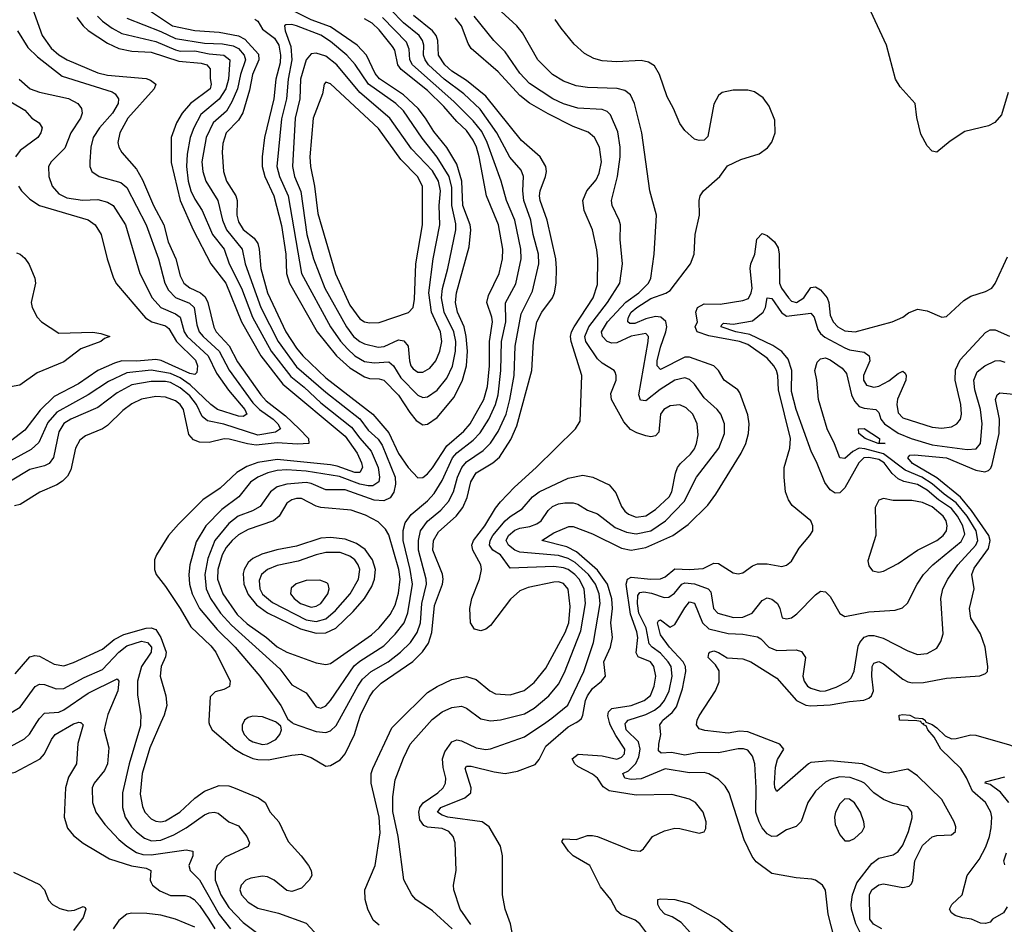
# Model space of a CAD drawing. Header units: inches. Extents: x 884549 to 1028252, y 526810 to 653624.
# Tile 914 of 1056: x 1002068 to 1006128, y 619168 to 622896. Entities that reach past the tile are written whole.
import ezdxf

# ---------------------------------------------------------------- set-up
doc = ezdxf.new("R2010")
doc.units = ezdxf.units.IN
doc.header["$MEASUREMENT"] = 0
doc.layers.add('B0601', color=7, linetype='Continuous')
doc.layers.add('B0602', color=7, linetype='Continuous')

msp = doc.modelspace()

# ---------------------------------------------------------------- linework, layer by layer
at = {"layer": 'B0601', "color": 5}
for points, elevation in [([(1001592.3, 620000), (1001607.8, 619970), (1001619.9, 619930), (1001629.6, 619869.6), (1001640.4, 619840.4), (1001663.3, 619803.3), (1001721.7, 619730), (1001750, 619714.5), (1001790, 619714.6), (1001910, 619763.3), (1002050, 619795), (1002152.5, 619850), (1002169.9, 619870.1), (1002199, 619930), (1002214.5, 619950), (1002290, 619993.7), (1002307.3, 620000)], 2320), ([(1001666.2, 620000), (1001729.4, 619889.4), (1001770, 619851.3), (1001810, 619830.7), (1001830, 619827.9), (1001870, 619834.2), (1002030, 619900.4), (1002087.4, 619932.6), (1002108.8, 619951.2), (1002139.5, 620000)], 2340), ([(1002316.9, 620000), (1002319.6, 619999.6), (1002330.1, 619990.1), (1002307.4, 619912.6), (1002302.7, 619830), (1002270, 619774), (1002256.8, 619730), (1002251.6, 619610), (1002264.8, 619564.8), (1002290, 619534.8), (1002330, 619503.2), (1002438.4, 619438.4), (1002529.3, 619409.3), (1002590, 619399.1), (1002608.5, 619390), (1002606.4, 619350), (1002610, 619340.8), (1002615.4, 619330), (1002645.6, 619305.6), (1002690, 619287), (1002750, 619286.3), (1002770, 619281.7), (1002787.4, 619270), (1002810, 619245.5), (1002848.5, 619190), (1002872.4, 619150)], 2320), ([(1002423.9, 620000), (1002416.3, 619970), (1002435.2, 619895.2), (1002430.7, 619830), (1002417.9, 619802.1), (1002374.7, 619750), (1002367.4, 619730), (1002368.8, 619670), (1002382.2, 619630), (1002419.8, 619579.8), (1002477, 619517), (1002509.5, 619489.5), (1002550, 619464.7), (1002576.4, 619456.4), (1002610, 619454.1), (1002754.4, 619474.4), (1002782, 619470), (1002781.4, 619450), (1002765.4, 619410), (1002771, 619390), (1002810, 619351.4), (1002890, 619208.5), (1002937.1, 619150)], 2340), ([(1002566.8, 620000), (1002566.6, 619986.6), (1002520.1, 619830), (1002492.4, 619710), (1002492.5, 619650), (1002503.6, 619610), (1002529.2, 619570), (1002549.3, 619549.3), (1002583.3, 619523.3), (1002611.5, 619511.5), (1002650, 619515), (1002703.7, 619536.3), (1002754.6, 619565.4), (1002830, 619619.5), (1002850, 619627.5), (1002870, 619630.1), (1002886, 619626), (1002930, 619590.2), (1002970, 619574), (1003005, 619530), (1003015.4, 619504.6), (1003010.7, 619489.3), (1002915.7, 619444.3), (1002882.9, 619410), (1002874.2, 619385.8), (1002874.3, 619350), (1002896.9, 619290), (1002930, 619237.5), (1002990, 619175.4), (1003050, 619129.7)], 2360), ([(1002650.3, 620000), (1002604.3, 619895.7), (1002572.6, 619790), (1002564.5, 619704.5), (1002574, 619654), (1002584.7, 619630), (1002610, 619603.1), (1002630, 619593.4), (1002650, 619591.1), (1002670, 619595.2), (1002728.6, 619630), (1002790, 619687.8), (1002830, 619717.2), (1002890, 619740.3), (1002930, 619738.9), (1002950, 619732.5), (1003052.9, 619690), (1003080.6, 619670), (1003100.6, 619630), (1003136.8, 619590), (1003174.8, 619510), (1003229.3, 619450), (1003258.8, 619410), (1003270.2, 619390), (1003272.6, 619370), (1003261.3, 619350), (1003230, 619317.6), (1003190, 619302.9), (1003170, 619307.6), (1003118, 619350), (1003090, 619364.1), (1003070, 619367.2), (1003021.6, 619358.4), (1003000.3, 619350), (1002980.7, 619330), (1002976.5, 619310), (1002983, 619290), (1003010, 619259.4), (1003050, 619234.4), (1003134.7, 619214.7), (1003250, 619172.4), (1003330, 619085.5)], 2380), ([(1002848.7, 620000), (1002850.2, 619990), (1002862.3, 619970), (1002955.4, 619890), (1002990, 619868.8), (1003030, 619852), (1003050, 619847.2), (1003093.6, 619846.4), (1003190, 619865.4), (1003230, 619868.8), (1003270, 619855.8), (1003330, 619820.2), (1003350, 619822.4), (1003390, 619846), (1003410.4, 619870), (1003449.2, 619950), (1003464.1, 620000)], 2420), ([(1002990.5, 620000), (1002985.4, 619990), (1002984.8, 619970), (1002993.2, 619950), (1003012.5, 619930), (1003030, 619920.1), (1003070, 619909.1), (1003090, 619911.5), (1003124.1, 619930), (1003141.4, 619950), (1003147.7, 619970), (1003144.9, 619984.9), (1003126.5, 620000)], 2440), ([(1003191.6, 620000), (1003196.3, 619996.3), (1003290, 619962.2), (1003330, 619958.5), (1003350, 619965.3), (1003373.1, 619986.9), (1003380.2, 620000)], 2440), ([(1003550, 619164.2), (1003525.7, 619185.7), (1003503.1, 619230), (1003492.5, 619270), (1003491.6, 619310), (1003534.2, 619410), (1003554.5, 619545.5), (1003549.9, 619610), (1003517.3, 619750), (1003518, 619790), (1003524.9, 619810), (1003602.1, 619977.9), (1003624.5, 620000)], 2380), ([(1003851.2, 619150), (1003770, 619223.8), (1003700.9, 619270), (1003684.7, 619290), (1003651.4, 619351.4), (1003628.3, 619530), (1003606.9, 619633.1), (1003606.7, 619693.3), (1003616.9, 619763.1), (1003650, 619853.4), (1003678.7, 619910), (1003758.4, 620000)], 2360), ([(1003927.8, 619167.7), (1003884.9, 619230), (1003858, 619310), (1003856.5, 619330), (1003867.9, 619390), (1003863.3, 619503.3), (1003854.8, 619530), (1003838.2, 619550), (1003810, 619563), (1003750, 619568.2), (1003735, 619575), (1003718.2, 619598.2), (1003713.8, 619630), (1003718.6, 619650), (1003731.6, 619668.4), (1003792, 619710), (1003813.6, 619730), (1003823.8, 619750), (1003825.3, 619770), (1003814, 619814), (1003811.6, 619850), (1003820.9, 619879.1), (1003850, 619920.2), (1003870, 619928.8), (1003890, 619924.4), (1003950, 619895.7), (1003990, 619889), (1004010, 619891.4), (1004150, 619940.1), (1004237.9, 620000)], 2340), ([(1004111.1, 619070), (1004091.6, 619170), (1004069.8, 619230), (1004059.3, 619290), (1004058.2, 619450), (1004050.8, 619490), (1004003.9, 619570), (1003975, 619590), (1003833.1, 619610), (1003810, 619617.6), (1003791, 619630), (1003805, 619650), (1003904.2, 619690), (1003927.9, 619710), (1003930.3, 619730), (1003904.3, 619810), (1003910, 619819.3), (1003930, 619819.7), (1004024, 619796), (1004070.4, 619789.6), (1004120.3, 619799.7), (1004192.9, 619827.1), (1004210, 619847.9), (1004237.3, 619902.7), (1004330, 619982.2), (1004362.7, 620000)], 2320), ([(1004671.1, 619110), (1004625.4, 619170), (1004605.4, 619185.4), (1004548.6, 619208.6), (1004530, 619224), (1004506, 619270), (1004463, 619323), (1004419, 619410), (1004350.6, 619450), (1004330.6, 619470), (1004303.1, 619510), (1004310, 619520.4), (1004362.6, 619517.4), (1004410, 619533.6), (1004430, 619534.2), (1004450, 619530.2), (1004590, 619473.4), (1004626, 619470), (1004640.9, 619479.1), (1004677.2, 619530), (1004726.2, 619553.8), (1004770, 619564.2), (1004790, 619563.1), (1004870, 619544.2), (1004891, 619549), (1004897.7, 619562.3), (1004898.5, 619590), (1004886.9, 619630), (1004854.7, 619670), (1004830, 619683.5), (1004756.4, 619703.6), (1004610, 619700.2), (1004498.4, 619718.4), (1004474.2, 619734.2), (1004450, 619769.9), (1004430, 619787.5), (1004370, 619817.8), (1004357.2, 619830), (1004346.4, 619850), (1004371.1, 619868.9), (1004470, 619863), (1004530, 619848.2), (1004550, 619856.3), (1004561.9, 619870), (1004563.9, 619890), (1004526.3, 619946.3), (1004503.4, 619990), (1004500.5, 620000)], 2280), ([(1005426.3, 619113.7), (1005402, 619210), (1005390, 619309), (1005378, 619330), (1005350, 619349.7), (1005333.7, 619353.7), (1005270, 619359.8), (1005170, 619378), (1005105.3, 619425.3), (1005088, 619448), (1005055.6, 619515.6), (1004993.8, 619710), (1004977.6, 619737.6), (1004950, 619764.4), (1004910, 619788.6), (1004890, 619794), (1004830, 619792.7), (1004730, 619809.5), (1004630, 619767.8), (1004590, 619764.3), (1004563.1, 619770), (1004555.3, 619790), (1004579, 619801), (1004609.1, 619830.9), (1004621.2, 619858.8), (1004626.9, 619890), (1004620.3, 619920.3), (1004568.9, 619970), (1004564.4, 619995.6), (1004568.2, 620000)], 2260), ([(1005533.9, 619133.9), (1005515.6, 619170), (1005497.7, 619230), (1005496.3, 619250), (1005502.3, 619290), (1005520.3, 619339.7), (1005581.1, 619418.9), (1005610, 619441.2), (1005670, 619453.9), (1005690, 619468.8), (1005710, 619494), (1005733.2, 619550), (1005747.4, 619607.4), (1005747.1, 619630), (1005730, 619652.4), (1005670, 619665.3), (1005630, 619682.5), (1005590.6, 619710), (1005551.3, 619750), (1005537.3, 619757.3), (1005492.6, 619772.6), (1005450, 619776.1), (1005413.9, 619766.1), (1005390, 619753.5), (1005350, 619716.8), (1005317.9, 619670), (1005290, 619591.5), (1005270, 619570.9), (1005230, 619556.8), (1005190, 619531.7), (1005170, 619529.9), (1005150, 619541.6), (1005130, 619565.3), (1005116.9, 619590), (1005103.3, 619630), (1005105.4, 619730), (1005099.7, 619830), (1005090, 619861.5), (1005070, 619885.7), (1005051.9, 619891.9), (1005030.9, 619890.9), (1004950, 619875.2), (1004870, 619876), (1004810, 619865.7), (1004755.5, 619875.5), (1004713.5, 619873.5), (1004702.4, 619882.4), (1004703, 619910), (1004711.4, 619950), (1004707.5, 619990), (1004714, 620000)], 2240), ([(1005623, 619150), (1005588.9, 619169), (1005573.8, 619190), (1005572, 619290), (1005582.2, 619310), (1005610, 619330.5), (1005630, 619335.5), (1005710, 619320.3), (1005735.2, 619324.8), (1005745.7, 619334.3), (1005751.4, 619348.6), (1005758.7, 619430), (1005790, 619493.4), (1005830, 619528.4), (1005850, 619534.7), (1005910, 619537.5), (1005926.2, 619550), (1005927.5, 619570), (1005921.4, 619590), (1005870, 619682), (1005770, 619780.2), (1005730, 619806.8), (1005649.6, 619790.4), (1005630, 619793.5), (1005543.1, 619830), (1005410, 619841.7), (1005330, 619835.2), (1005320.2, 619830), (1005190, 619715.8), (1005182.3, 619730), (1005180.2, 619750), (1005184.9, 619815.1), (1005192.7, 619847.3), (1005219.1, 619890), (1005202.6, 619910), (1005070, 619961), (1005036.4, 619963.6), (1004990, 619955.9), (1004893.4, 619966.6), (1004870, 619974.2), (1004858.6, 619990), (1004859.8, 620000)], 2220), ([(1006140.1, 619239.9), (1006124.6, 619215.4), (1006079.7, 619190), (1006070, 619176.9), (1006050, 619171.8), (1006030, 619172.7), (1005992.3, 619190), (1005955, 619195), (1005924.9, 619204.9), (1005910, 619216.1), (1005901.7, 619230), (1005911.9, 619250), (1005954, 619290), (1005975.4, 619370), (1006024.8, 619435.2), (1006052, 619488), (1006067.2, 619530), (1006074.3, 619565.7), (1006076.4, 619610), (1006071.9, 619630), (1006050.7, 619670.7), (1005997.4, 619717.4), (1005972.2, 619772.2), (1005948.5, 619810), (1005865.8, 619890), (1005838.9, 619938.9), (1005812.8, 619970), (1005805.9, 619985.9), (1005794.7, 619990), (1005795.6, 619995.6), (1005790, 619994.7), (1005785.7, 620000)], 2180), ([(1005808.5, 620000), (1005830, 619991.3), (1005850, 619977.1), (1005884.6, 619944.6), (1005910, 619933), (1005930, 619933.7), (1005990, 619949.6), (1006010, 619947.2), (1006150, 619907.3), (1006230, 619875.6), (1006290, 619864.9), (1006310, 619863.3), (1006330, 619868.7), (1006350, 619886.9), (1006365.6, 619930), (1006370.1, 620000)], 2180), ([(1006146.6, 619670), (1006112.5, 619712.5), (1006070, 619744.1), (1006048.9, 619750), (1006050, 619754.8), (1006130, 619775.5)], 2160), ([(1006130, 619413.2), (1006126.6, 619430), (1006137.4, 619462.6)], 2160), ([(1002042.6, 619382.6), (1002150, 619332.9), (1002170.3, 619310), (1002187, 619267), (1002203.8, 619250), (1002233.5, 619233.5), (1002270, 619223.5), (1002293.8, 619226.2), (1002330, 619242), (1002337.8, 619237.8), (1002341.3, 619230), (1002330, 619195.8), (1002290, 619142.5)], 2280), ([(1004872, 619090), (1004795.3, 619175.3), (1004758.9, 619198.9), (1004728.2, 619210), (1004709.1, 619230), (1004699.7, 619250), (1004699.3, 619270), (1004710, 619273.8), (1004768.9, 619271.1), (1004830, 619254.5), (1004950, 619186.6), (1005030, 619118)], 2260), ([(1002790, 619155.9), (1002710, 619188.9), (1002650, 619206.1), (1002592.9, 619212.9), (1002530, 619214.1), (1002509.7, 619210.3), (1002476.6, 619183.4), (1002454.2, 619150)], 2320)]:
    msp.add_lwpolyline(points, dxfattribs=dict(at, elevation=elevation))
at = {"layer": 'B0601', "color": 5, "elevation": 2260}
msp.add_lwpolyline([(1005470, 619685.3), (1005450, 619665.1), (1005432.2, 619630), (1005427.5, 619610), (1005430, 619578.8), (1005450, 619537.1), (1005470, 619512.4), (1005490, 619511.8), (1005510, 619522), (1005542.2, 619550), (1005550.8, 619570), (1005548.9, 619590), (1005534.7, 619630), (1005510, 619668.7), (1005490, 619684.4)], close=True, dxfattribs=at)
at = {"layer": 'B0602', "color": 5}
for points, elevation in [([(1002121.1, 622941.1), (1002161.5, 622830), (1002198.5, 622778.5), (1002230, 622751.1), (1002264.3, 622730), (1002390, 622676.8), (1002430, 622667.5), (1002590, 622652.7), (1002607, 622647), (1002630.1, 622630), (1002623.2, 622610), (1002514, 622490), (1002480.9, 622430), (1002472.6, 622390), (1002476.6, 622370), (1002488.7, 622348.7), (1002550, 622279), (1002575.2, 622235.2), (1002620.2, 622130), (1002663, 622050), (1002680.7, 621980.7), (1002711.7, 621910), (1002730, 621840.2), (1002745.2, 621810), (1002770.3, 621790.3), (1002813.9, 621770), (1002833, 621753), (1002843.9, 621730), (1002868, 621628), (1002878.6, 621610), (1002931.7, 621551.7), (1002966.3, 621486.3), (1003062.5, 621350), (1003085, 621325), (1003163.5, 621263.5), (1003220.9, 621210), (1003258.5, 621170), (1003260.3, 621150), (1003213.8, 621146.2), (1003130, 621152), (1003042.7, 621142.7), (1003007.4, 621147.4), (1002932.3, 621167.7), (1002911.3, 621168.7), (1002850, 621154), (1002810, 621154.9), (1002785, 621165), (1002766, 621186), (1002743.9, 621290), (1002730.4, 621310), (1002710, 621325.3), (1002670, 621340.6), (1002630, 621343.4), (1002570, 621331.9), (1002530, 621312.7), (1002494.1, 621285.9), (1002430, 621223.2), (1002409.1, 621210), (1002339.2, 621180.8), (1002316.8, 621163.2), (1002298.9, 621130), (1002279, 621041), (1002265, 621015), (1002245.3, 620994.7), (1002220.8, 620979.2), (1002150.6, 620949.4), (1002070, 620897.3), (1002046.9, 620893.1)], 2380), ([(1002561.6, 622961.6), (1002697.9, 622870), (1002790, 622850.6), (1002890, 622844), (1002970, 622828.5), (1002996, 622816), (1003053, 622753), (1003054.6, 622730), (1003028.3, 622670), (1003015.1, 622604.9), (1002987.7, 622512.3), (1002970, 622481.4), (1002919.6, 622430), (1002906, 622386), (1002903.4, 622350), (1002908.1, 622270), (1002920.3, 622230), (1002959.9, 622170), (1002965.4, 622150), (1002964.1, 622090), (1002970, 622063.2), (1002990, 622031.6), (1003035.3, 621995.3), (1003050, 621974), (1003056, 621950), (1003062.5, 621870), (1003090.4, 621770.4), (1003165.6, 621610), (1003210, 621541.8), (1003236.1, 621510), (1003330, 621420.5), (1003524.1, 621270), (1003590, 621192.8), (1003630, 621108), (1003670, 621050.7), (1003710, 621008.5), (1003730, 621009.4), (1003750, 621024.8), (1003770, 621048.9), (1003830, 621139.7), (1003899.6, 621200.4), (1003924.9, 621230), (1003981.3, 621330), (1003996.5, 621383.5), (1004005.4, 621470), (1004005.4, 621570), (1004017.4, 621650), (1004015.1, 621670), (1003994.9, 621730), (1004001.5, 621758.5), (1004045.4, 621850), (1004058.4, 621910), (1004059.7, 621950), (1004041.9, 622050), (1003993.4, 622170), (1003963.1, 622330), (1003952.2, 622370), (1003938.6, 622398.6), (1003910, 622438.7), (1003870, 622475.5), (1003817.5, 622537.5), (1003750, 622604.1), (1003640.9, 622690), (1003626.7, 622710), (1003614.5, 622770), (1003605.8, 622785.7), (1003550, 622853.7), (1003520.9, 622880.9), (1003490, 622899.1)], 2480), ([(1003038.2, 622898.2), (1003049.4, 622889.4), (1003070, 622855.9), (1003119, 622819), (1003136.1, 622790), (1003143.7, 622750), (1003141.8, 622718.2), (1003124.6, 622650), (1003115.5, 622570), (1003078.1, 622410), (1003068.2, 622330), (1003067.9, 622290), (1003078.7, 622250), (1003116.3, 622170), (1003147.4, 622047.4), (1003165, 621930), (1003168.2, 621850), (1003180.5, 621810), (1003295.2, 621610), (1003374.2, 621510), (1003430, 621461.1), (1003490, 621424), (1003510, 621416.7), (1003550, 621416.2), (1003570, 621410.9), (1003630, 621349.1), (1003676.6, 621276.6), (1003703.5, 621243.5), (1003730, 621226.9), (1003750, 621228.7), (1003790, 621257.1), (1003859.2, 621340.8), (1003894.2, 621410), (1003910.2, 621469.8), (1003914.2, 621530), (1003909.7, 621590), (1003900.7, 621630), (1003873.8, 621690), (1003865.1, 621730), (1003869.9, 621770), (1003921, 621959), (1003929, 622030), (1003925.5, 622050), (1003895.1, 622130), (1003890.8, 622230), (1003870, 622300.7), (1003828.8, 622368.8), (1003775.1, 622435.1), (1003741.5, 622490), (1003710.5, 622530), (1003650, 622586.4), (1003551.4, 622651.4), (1003533.6, 622673.6), (1003498.7, 622750), (1003460.1, 622790), (1003350, 622866.7), (1003270, 622894.7), (1003193, 622933)], 2520), ([(1003380.2, 620000), (1003461.9, 620150), (1003482.2, 620177.8), (1003516.7, 620210), (1003587.7, 620250), (1003638.4, 620290), (1003679.2, 620330), (1003707.6, 620370), (1003720.6, 620410), (1003726.9, 620490), (1003744.9, 620570), (1003743.7, 620590), (1003712.8, 620710), (1003712.1, 620750), (1003720.8, 620790), (1003750, 620829.6), (1003805, 620875), (1003836.6, 620910), (1003857.5, 620950), (1003872.7, 621010), (1003891.3, 621050), (1003910, 621073.1), (1003978.9, 621121.1), (1004009.5, 621150.5), (1004041.5, 621198.5), (1004074.1, 621270), (1004089.7, 621330), (1004106.6, 621430), (1004110.6, 621550), (1004136.2, 621683.8), (1004182.6, 621777.4), (1004208.8, 621890), (1004207.2, 621930), (1004185, 622010), (1004175.6, 622070), (1004146.6, 622150), (1004142.9, 622190), (1004145.3, 622250), (1004135.3, 622275.3), (1004089.7, 622329.7), (1004034.9, 622430), (1003966.5, 622526.5), (1003899.4, 622590), (1003817.9, 622650), (1003754.4, 622710), (1003739.9, 622730), (1003733.8, 622750), (1003734.5, 622790), (1003729.6, 622810), (1003714.8, 622830), (1003650, 622882.4), (1003597, 622937)], 2440), ([(1004237.9, 620000), (1004262.9, 620017.1), (1004328.2, 620071.8), (1004394.4, 620210), (1004434, 620330), (1004461.7, 620490), (1004457, 620530), (1004441.7, 620570), (1004413.4, 620610), (1004358.8, 620658.8), (1004330, 620675.2), (1004290, 620687.3), (1004130, 620701.9), (1004110, 620710.2), (1004084, 620730), (1004073.6, 620750), (1004083.1, 620770), (1004110, 620791.7), (1004130, 620800.9), (1004172.2, 620807.8), (1004201, 620819), (1004218, 620830), (1004246.9, 620873.1), (1004264.7, 620890), (1004290, 620901), (1004315.4, 620904.6), (1004350, 620904.9), (1004370, 620899.1), (1004410, 620874.8), (1004450, 620859.6), (1004523.5, 620803.5), (1004570, 620783.4), (1004610, 620777), (1004670, 620790.1), (1004730.9, 620830), (1004808, 620910), (1004859, 621010), (1004950.4, 621130), (1004974.1, 621190), (1004974.8, 621230), (1004959, 621270), (1004943.4, 621290), (1004890, 621337.2), (1004850, 621393.8), (1004830, 621413), (1004810, 621419.5), (1004770, 621410.3), (1004708.8, 621371.2), (1004650, 621325.2), (1004627.3, 621327.3), (1004620.5, 621350), (1004660.1, 621570), (1004661, 621590), (1004650, 621603.2), (1004590, 621590.9), (1004530, 621564.6), (1004510, 621562.1), (1004490, 621569.4), (1004470.7, 621590.7), (1004467.4, 621610), (1004492.4, 621650), (1004568, 621732), (1004620.4, 621770), (1004661.1, 621810), (1004670.5, 621830), (1004683.9, 621930), (1004693.3, 622090), (1004665.8, 622190), (1004632.9, 622430), (1004602.7, 622550), (1004586.3, 622586.3), (1004563.3, 622603.3), (1004531.5, 622611.5), (1004410, 622615.8), (1004362.9, 622622.9), (1004310, 622641.9), (1004264.4, 622670), (1004205.2, 622730), (1004141.5, 622841.5), (1004118.4, 622870), (1004053.8, 622930)], 2340), ([(1006143.8, 622596.2), (1006116.7, 622503.3), (1006088.7, 622471.3), (1006062.4, 622457.6), (1005965.1, 622434.9), (1005905.1, 622394.9), (1005850, 622349.2), (1005830, 622354), (1005810, 622375.3), (1005784, 622424), (1005767.5, 622492.5), (1005760.9, 622550), (1005698.6, 622618.6), (1005679.7, 622650), (1005641.5, 622790), (1005576.9, 622930)], 2280), ([(1002304.4, 622904.4), (1002329.6, 622870), (1002350.5, 622850.5), (1002430, 622799), (1002477.4, 622777.4), (1002530, 622765.9), (1002610, 622761.3), (1002724.9, 622724.9), (1002816.7, 622716.7), (1002839.8, 622710), (1002853.4, 622693.4), (1002853.1, 622653.1), (1002858.1, 622630), (1002853.3, 622610), (1002772.8, 622550), (1002738, 622510), (1002715.2, 622470), (1002692.3, 622410), (1002693.2, 622306.8), (1002729.8, 622150), (1002783.8, 622030), (1002856.5, 621890), (1002917.7, 621810), (1002982.6, 621650), (1003062.8, 621510), (1003153.5, 621393.5), (1003410, 621179.2), (1003459, 621110), (1003477.2, 621070), (1003481.3, 621050), (1003470.9, 621030), (1003450.6, 621029.4), (1003376.5, 621056.5), (1003350, 621061.9), (1003130, 621083.1), (1003049.5, 621070.5), (1003005.4, 621054.6), (1002962.9, 621030), (1002894.4, 620965.6), (1002822.9, 620917.1), (1002722.6, 620817.4), (1002682, 620770), (1002632, 620690), (1002624.4, 620670), (1002623.8, 620630), (1002630.4, 620610), (1002670, 620559.6), (1002730, 620470.1), (1002774.2, 620394.3), (1002855.9, 620315.9), (1002877.1, 620290), (1002935.4, 620170), (1002932.6, 620147.4), (1002910, 620136.2), (1002873.5, 620126.5), (1002853.8, 620106.1), (1002847.6, 620007.6), (1002848.7, 620000)], 2420), ([(1002389.1, 622910), (1002409.1, 622890), (1002450, 622860.1), (1002490, 622839.1), (1002630, 622806.3), (1002710.8, 622770.8), (1002730, 622766.4), (1002790, 622767.2), (1002850, 622755.1), (1002910, 622750), (1002935.1, 622730), (1002929.3, 622650), (1002917.8, 622610), (1002890, 622567.7), (1002815.6, 622504.4), (1002786.1, 622450), (1002771.4, 622410), (1002758.9, 622341.1), (1002755.6, 622290), (1002763, 622230), (1002774.1, 622190), (1002790, 622156.4), (1002820.3, 622110), (1002862.6, 622010), (1002910.9, 621950), (1002932.1, 621890), (1002983, 621790), (1003027.6, 621670), (1003105.6, 621530), (1003185.8, 621425.8), (1003241.8, 621381.8), (1003310, 621317), (1003436.7, 621216.7), (1003470, 621171.2), (1003517.7, 621117.7), (1003546.3, 621050), (1003552.3, 621010), (1003548.4, 620991.6), (1003524.9, 620975.1), (1003505.4, 620974.6), (1003470, 620982.3), (1003387.1, 621012.9), (1003250, 621035.8), (1003170, 621040.8), (1003130, 621038.3), (1003091.8, 621028.2), (1003050.1, 621010), (1003020.4, 620990), (1002971.8, 620930), (1002902, 620878), (1002836.2, 620810), (1002796.3, 620743.7), (1002769.2, 620650), (1002765.1, 620610), (1002768, 620570), (1002779.7, 620530), (1002809.8, 620469.8), (1002882.9, 620382.9), (1002957.2, 620310), (1003058.7, 620190), (1003144.3, 620070), (1003173.9, 620013.9), (1003191.6, 620000)], 2440), ([(1002510, 622902.3), (1002650, 622846.9), (1002710, 622818.1), (1002830, 622799.4), (1002904.3, 622795.7), (1002948, 622788), (1002970, 622777), (1002993.7, 622750), (1002999.3, 622730), (1002978.7, 622670), (1002966.1, 622610), (1002943.4, 622556.6), (1002920.7, 622519.3), (1002866.1, 622470), (1002837.3, 622410), (1002818.5, 622310), (1002823.1, 622270), (1002835.9, 622230), (1002885.8, 622150), (1002904.5, 622070), (1002921.1, 622030), (1002985.6, 621950), (1002997.8, 621890), (1003063, 621710), (1003133.6, 621570), (1003210, 621465.5), (1003330, 621360.2), (1003470.4, 621250.4), (1003504.4, 621204.4), (1003546.8, 621166.8), (1003562.2, 621142.2), (1003615.7, 621010), (1003617.8, 620982.2), (1003610.7, 620949.3), (1003595.1, 620924.9), (1003570, 620913), (1003530, 620916.5), (1003410, 620958.2), (1003330, 620958.4), (1003270, 620984.4), (1003250, 620988.1), (1003170, 620981.9), (1003130, 620970.7), (1003102.1, 620950), (1003059.4, 620890), (1003027.7, 620872.3), (1002968.7, 620850), (1002930, 620820.1), (1002873.4, 620750), (1002844.4, 620675.6), (1002831.1, 620610), (1002837.7, 620550), (1002854.7, 620510), (1002896.6, 620450), (1002940.9, 620400.9), (1003140.8, 620220.8), (1003190, 620154.3), (1003250, 620121.8), (1003290, 620064.2), (1003310, 620058.4), (1003330, 620068.1), (1003350, 620090.8), (1003447, 620233), (1003470, 620252.8), (1003570, 620316.2), (1003616.8, 620363.1), (1003653.3, 620410), (1003669, 620451), (1003687.6, 620570), (1003678, 620630), (1003648.8, 620750), (1003649.3, 620790.7), (1003657.5, 620822.5), (1003682.6, 620857.4), (1003750, 620913.5), (1003776.9, 620943.1), (1003810, 620997.4), (1003852.8, 621090), (1003870, 621111.1), (1003937.4, 621162.6), (1003967, 621193), (1004001.9, 621250), (1004030.2, 621309.8), (1004041.7, 621350), (1004052.3, 621450), (1004054.7, 621570), (1004072.2, 621650), (1004071, 621729), (1004113.4, 621806.6), (1004136.1, 621910), (1004134.5, 621950), (1004109.2, 622070), (1004075, 622150), (1004053.1, 622230), (1003995.7, 622390), (1003974.3, 622434.3), (1003938.6, 622478.6), (1003858.6, 622558.6), (1003687.9, 622710), (1003676.6, 622730), (1003673.6, 622773.6), (1003662.4, 622802.4), (1003564.7, 622904.7)], 2460), ([(1003464.1, 620000), (1003473, 620030), (1003510, 620105.3), (1003527.2, 620130), (1003558.8, 620161.2), (1003689.5, 620250.5), (1003729.5, 620290.5), (1003754, 620326), (1003767.5, 620370), (1003778, 620482), (1003811.3, 620570), (1003814.4, 620590), (1003811.4, 620611.4), (1003772.3, 620710), (1003774.2, 620750), (1003794.5, 620785.6), (1003868.1, 620850), (1003894.7, 620885.3), (1003912.8, 620927.2), (1003929, 620991), (1003950, 621028.5), (1004019.2, 621070), (1004047.1, 621092.9), (1004093.8, 621166.2), (1004117.9, 621222.1), (1004179.2, 621450), (1004187.2, 621570), (1004200.7, 621650), (1004220.4, 621690), (1004264.9, 621750), (1004272.9, 621770), (1004279.5, 621810), (1004282.1, 621870), (1004278.2, 621910), (1004243.3, 622070), (1004214.6, 622150), (1004212, 622170), (1004213.9, 622190), (1004236.1, 622250), (1004240.4, 622270), (1004238.2, 622290), (1004214.7, 622330), (1004137.2, 622397.2), (1003990, 622580.1), (1003910, 622644.4), (1003850, 622684), (1003821.5, 622710), (1003794.5, 622750), (1003791.8, 622810), (1003785.9, 622830), (1003769.9, 622850), (1003692.2, 622912.2)], 2420), ([(1003624.5, 620000), (1003750, 620123.4), (1003790, 620148.5), (1003850, 620177.2), (1003910, 620189.5), (1003950, 620177.3), (1004006.4, 620130), (1004030, 620118.4), (1004090, 620114.1), (1004147.8, 620132.2), (1004190, 620165.1), (1004237, 620223.1), (1004317.5, 620370), (1004332, 620410), (1004337.6, 620477.6), (1004329.6, 620549.6), (1004310, 620572.8), (1004290, 620578.8), (1004270, 620578.2), (1004164.7, 620555.3), (1004130, 620541.8), (1004092.3, 620507.7), (1004010, 620399.8), (1003990, 620383.8), (1003970, 620377.3), (1003943.9, 620383.9), (1003926.8, 620410), (1003923.7, 620470), (1003932.9, 620510), (1003964.1, 620590), (1003972.2, 620630), (1003969.1, 620650), (1003937, 620710), (1003932.7, 620730), (1003939.3, 620750), (1003985.9, 620810), (1004030, 620883.5), (1004050, 620908.4), (1004107.7, 620970), (1004197.7, 621050), (1004359.7, 621210), (1004378.7, 621241.3), (1004385.7, 621430), (1004341.8, 621570), (1004339.5, 621590), (1004342.8, 621610), (1004353.8, 621630), (1004433.3, 621750), (1004450, 621804.9), (1004452.2, 621910), (1004447.9, 621947.9), (1004429.9, 622030), (1004395, 622110), (1004390.5, 622150), (1004407.2, 622190), (1004444.6, 622235.4), (1004457.2, 622262.8), (1004466.4, 622310), (1004458.9, 622370), (1004437.6, 622410), (1004412.4, 622432.4), (1004350, 622455.6), (1004247, 622507), (1004170, 622551), (1004130, 622583.4), (1004041, 622681), (1003930, 622776.8), (1003917.6, 622797.6), (1003889.9, 622870), (1003863.1, 622903.1)], 2380), ([(1003758.4, 620000), (1003768.5, 620011.5), (1003810, 620043.2), (1003850, 620061.4), (1003890, 620067.2), (1003910, 620059), (1003970, 620015.5), (1004010, 620006.7), (1004050, 620011.1), (1004150, 620035.5), (1004190, 620058.4), (1004250, 620110.1), (1004290, 620157), (1004314.9, 620205.1), (1004382.1, 620377.9), (1004401, 620490), (1004395.4, 620550), (1004374.9, 620590), (1004357, 620610), (1004330, 620629.6), (1004310, 620636.8), (1004270, 620642.4), (1004090, 620635), (1004050.4, 620690), (1004018.5, 620710), (1004005.3, 620730), (1004007.8, 620750), (1004019.1, 620770), (1004070, 620830.5), (1004090, 620848.9), (1004140.4, 620879.6), (1004183, 620930), (1004210.2, 620949.8), (1004330, 621006.6), (1004390, 621019.5), (1004430.7, 621010.7), (1004498.5, 620978.5), (1004526.6, 620946.6), (1004550, 620889.2), (1004563.5, 620870), (1004578.5, 620858.5), (1004610, 620846.4), (1004650, 620850.6), (1004690, 620877.5), (1004746.7, 620930), (1004757.4, 620950), (1004772.5, 621027.5), (1004780.9, 621050), (1004793, 621067), (1004834.6, 621105.4), (1004850, 621127.7), (1004859.4, 621150), (1004865.6, 621185.6), (1004861.7, 621230), (1004844.2, 621270), (1004816.8, 621296.8), (1004790, 621308.9), (1004750, 621304), (1004724.4, 621290), (1004710.1, 621270), (1004703.7, 621196.3), (1004690, 621180.7), (1004670, 621177.4), (1004650, 621180.8), (1004613, 621193), (1004587.3, 621207.3), (1004558.7, 621238.7), (1004508.2, 621330), (1004505.3, 621354.7), (1004527.5, 621410), (1004528.2, 621430), (1004523.2, 621443.2), (1004519.3, 621450), (1004470, 621480.4), (1004450, 621498), (1004402.8, 621570), (1004398.9, 621590), (1004414.5, 621630), (1004492.1, 621730), (1004542.1, 621810), (1004553.8, 621890), (1004543.9, 621990), (1004545.4, 622050), (1004540.2, 622070), (1004510.6, 622130), (1004508.7, 622150), (1004533.5, 622250), (1004543.9, 622330), (1004544, 622370), (1004533.8, 622433.8), (1004503.5, 622503.5), (1004490, 622517), (1004470, 622526), (1004370, 622531.2), (1004310, 622549.5), (1004266.5, 622570), (1004170, 622632.4), (1004130, 622674.6), (1004070, 622762.7), (1004022.5, 622810), (1003942, 622910)], 2360), ([(1004362.7, 620000), (1004373.9, 620006.1), (1004384, 620016), (1004390.2, 620029.8), (1004400.5, 620090), (1004409.8, 620110.2), (1004430, 620139.6), (1004466.8, 620170), (1004482.9, 620190), (1004477, 620250), (1004504.7, 620310), (1004512.6, 620350), (1004505.2, 620410), (1004511.9, 620470), (1004510.2, 620509.8), (1004492.3, 620570), (1004450, 620627.4), (1004363.5, 620703.5), (1004323.9, 620723.9), (1004220.5, 620750), (1004270, 620781.5), (1004332.5, 620807.5), (1004350, 620806.9), (1004430, 620776.5), (1004550, 620718.2), (1004590, 620710.4), (1004650, 620720.9), (1004761, 620770), (1004824.9, 620815.1), (1004905.4, 620894.6), (1004939.1, 620940.9), (1005043.1, 621110), (1005062.2, 621150), (1005073.7, 621190), (1005075.5, 621230), (1005070, 621267.3), (1005037.7, 621357.7), (1005029.8, 621370), (1004973.5, 621410), (1004949.8, 621450), (1004930, 621469.8), (1004830, 621505), (1004810, 621504.8), (1004710, 621454.7), (1004696, 621470), (1004696.4, 621490), (1004710, 621545.8), (1004732.6, 621610), (1004735.9, 621630), (1004731.8, 621651.8), (1004712.2, 621670), (1004690, 621673.1), (1004650, 621663.1), (1004604, 621644), (1004583.8, 621643.8), (1004575.8, 621650), (1004575.8, 621655.9), (1004578, 621670), (1004588.9, 621690), (1004612.1, 621710), (1004670, 621746.3), (1004731.8, 621768.2), (1004750, 621780.3), (1004834.4, 621890), (1004849, 621930), (1004852.8, 622010), (1004870.8, 622090), (1004869.8, 622150), (1004874.5, 622170), (1004887.1, 622190), (1004954.7, 622250), (1004987.1, 622292.9), (1005041.1, 622318.9), (1005117.1, 622342.9), (1005152.2, 622367.8), (1005169.3, 622390.7), (1005183, 622430), (1005181.7, 622481.6), (1005158.8, 622538.8), (1005133.4, 622573.4), (1005097.8, 622597.8), (1005070, 622605.3), (1005010, 622605.3), (1004964.8, 622595.2), (1004950, 622583.5), (1004930, 622547), (1004905.1, 622414.9), (1004890, 622399.6), (1004870, 622398.3), (1004850, 622403.5), (1004810, 622438.7), (1004790, 622468.4), (1004764.1, 622530), (1004737.3, 622577.3), (1004706.7, 622670), (1004685.3, 622705.3), (1004660.6, 622720.6), (1004630, 622727.2), (1004530, 622722.5), (1004470, 622726), (1004435.3, 622735.3), (1004396.4, 622756.4), (1004354.1, 622794.1), (1004300.4, 622860.3), (1004276.3, 622896.3)], 2320), ([(1002059.6, 622850), (1002101.1, 622781), (1002141.9, 622741.9), (1002243.4, 622663.4), (1002450, 622597.9), (1002462.2, 622590), (1002475.2, 622570), (1002474.2, 622550), (1002451.3, 622510), (1002397.8, 622450), (1002370.7, 622410), (1002361, 622370), (1002357, 622310), (1002357.7, 622290), (1002365, 622270), (1002395.8, 622250), (1002484.6, 622224.6), (1002510, 622204.3), (1002589.2, 622050), (1002640.1, 621910), (1002667.1, 621810), (1002681.3, 621781.3), (1002710.5, 621750.5), (1002768.2, 621728.2), (1002787.5, 621710), (1002797.9, 621637.9), (1002808.8, 621610), (1002824, 621590), (1002890.1, 621530), (1002931.8, 621451.8), (1003030, 621317.5), (1003057.4, 621290), (1003113.4, 621250), (1003132, 621230), (1003143, 621210), (1003123.6, 621196.4), (1003050, 621184), (1002910, 621229.2), (1002842.7, 621242.7), (1002821, 621261), (1002797.8, 621310), (1002770, 621345.9), (1002730, 621379), (1002690, 621400.5), (1002670, 621405), (1002610, 621405.4), (1002530, 621390.8), (1002470, 621358.6), (1002390, 621298.3), (1002279, 621250), (1002250, 621232.2), (1002230, 621197.7), (1002207.9, 621092.1), (1002190, 621067), (1002170, 621056.7), (1002110, 621041.9), (1002030, 620994.2)], 2360), ([(1002066.2, 622650), (1002112, 622610), (1002150, 622596.3), (1002270, 622571.2), (1002307.8, 622550), (1002323.5, 622530), (1002325.7, 622510), (1002319.2, 622490), (1002279.6, 622430), (1002253.9, 622366.1), (1002197.8, 622310), (1002187.5, 622290), (1002188.9, 622250), (1002201.7, 622210), (1002230, 622178), (1002262, 622162), (1002327.4, 622152.6), (1002390, 622154.5), (1002430, 622144.3), (1002454, 622130), (1002503.8, 622050), (1002563.3, 621850), (1002614.1, 621750), (1002650, 621709.3), (1002710, 621683.3), (1002729.2, 621669.2), (1002747, 621610), (1002758.5, 621590), (1002845.6, 621510), (1002879.4, 621439.4), (1002929.3, 621369.3), (1002996, 621290), (1003004.2, 621270), (1002990, 621260.6), (1002970, 621261.6), (1002883.7, 621290), (1002855.8, 621310), (1002771.4, 621391.4), (1002730, 621420.2), (1002690, 621438), (1002610, 621451.9), (1002510, 621440.5), (1002435, 621405), (1002350.7, 621349.3), (1002221, 621279), (1002184.5, 621235.5), (1002147, 621153), (1002115.3, 621124.7), (1002030, 621078.1)], 2340), ([(1001971.9, 622591.9), (1002090, 622523.2), (1002118.8, 622490), (1002149.1, 622470), (1002160.6, 622450), (1002155.3, 622430), (1002143, 622410), (1002070, 622356.2), (1002051.2, 622330)], 2320), ([(1002063.9, 622210), (1002075.5, 622190), (1002110, 622156.6), (1002149.2, 622130), (1002350.7, 622070.7), (1002379.8, 622050), (1002404.1, 622010), (1002428.8, 621910), (1002454.8, 621830), (1002467.7, 621807.7), (1002587, 621667), (1002613, 621650), (1002670, 621633.7), (1002682.7, 621622.7), (1002714.8, 621570), (1002793, 621493), (1002801.1, 621470), (1002798.8, 621441.2), (1002790, 621433), (1002770, 621437.9), (1002651.3, 621491.3), (1002630, 621495.5), (1002551, 621489), (1002490, 621490), (1002459.3, 621480.7), (1002390, 621449.6), (1002310, 621395.8), (1002210, 621342.8), (1002153, 621287), (1002090, 621204.5), (1002030, 621159.2)], 2320), ([(1004500.5, 620000), (1004492.8, 620027.2), (1004496.3, 620043.7), (1004510, 620057.1), (1004590, 620069.5), (1004643, 620090), (1004668.6, 620111.4), (1004684.9, 620150), (1004690.7, 620190), (1004683.1, 620230), (1004669.1, 620250), (1004618, 620270), (1004610, 620286.6), (1004616.6, 620350), (1004612.8, 620372.8), (1004586.4, 620446.4), (1004569.4, 620570), (1004574.5, 620590), (1004590, 620599), (1004670, 620590.7), (1004710, 620592), (1004730, 620599.9), (1004770, 620632.9), (1004830, 620630.1), (1004885.7, 620634.3), (1004930, 620656.8), (1004950, 620655.5), (1005010, 620617), (1005030, 620612.6), (1005050, 620616.5), (1005090, 620645.8), (1005110, 620652.9), (1005150, 620653.7), (1005210, 620643.2), (1005230, 620647.4), (1005250, 620664.4), (1005281.6, 620718.4), (1005326.3, 620770), (1005338.3, 620790), (1005338.3, 620810), (1005329.6, 620830), (1005253.7, 620893.7), (1005237.5, 620917.4), (1005226.3, 620950), (1005219.9, 621010), (1005220.7, 621050), (1005243.5, 621130), (1005246.7, 621170), (1005196.8, 621370), (1005193.5, 621430), (1005188.2, 621450), (1005177.5, 621470), (1005150, 621501.3), (1005070, 621557.9), (1005036.1, 621570), (1004910, 621593.4), (1004861.6, 621610), (1004853.2, 621630), (1004862.4, 621650), (1004856.1, 621690), (1004863.2, 621710), (1004890, 621724.4), (1004956.6, 621723.4), (1005050, 621738.2), (1005072.8, 621747.2), (1005084.4, 621770), (1005088.4, 621790), (1005080.3, 621870), (1005082.9, 621890), (1005099.2, 621930), (1005108.1, 621991.9), (1005130, 622015.1), (1005150, 622006.4), (1005180.3, 621980.3), (1005195.7, 621955.7), (1005199.8, 621930), (1005201.3, 621810), (1005208.6, 621790), (1005237.5, 621750), (1005250, 621735.5), (1005271.1, 621730), (1005301.9, 621750), (1005330, 621791.8), (1005350, 621795.2), (1005370, 621783), (1005397.3, 621750), (1005404.9, 621730), (1005410, 621678), (1005422, 621650), (1005441, 621630), (1005470, 621613.7), (1005513.2, 621610), (1005665.2, 621650), (1005709.6, 621670), (1005732.6, 621687.4), (1005770, 621702.6), (1005810, 621696.4), (1005870, 621670.4), (1005890, 621672.7), (1005960.9, 621739.1), (1005990, 621756.5), (1006050, 621775.3), (1006076.2, 621790), (1006090.8, 621809.2), (1006141.1, 621919)], 2280), ([(1002054.6, 621934.6), (1002070, 621929.1), (1002090, 621912.7), (1002106.9, 621886.9), (1002130.2, 621830), (1002132.9, 621810), (1002116, 621730), (1002119.5, 621710), (1002140.3, 621670), (1002158.4, 621650), (1002230, 621604.2), (1002370, 621608.6), (1002403.2, 621603.2), (1002440.5, 621590), (1002417.9, 621582.1), (1002402.2, 621570), (1002320.6, 621539.4), (1002250, 621485.4), (1002140, 621440), (1002068.8, 621390), (1001968.4, 621371.6)], 2280), ([(1004568.2, 620000), (1004576.8, 620010), (1004650, 620032.6), (1004685.8, 620050), (1004710.8, 620069.1), (1004727.3, 620090), (1004745.7, 620130), (1004758.1, 620190), (1004753.7, 620230), (1004742.2, 620250), (1004710, 620286.1), (1004676, 620310), (1004664.3, 620324.3), (1004650.8, 620390), (1004620.4, 620450), (1004615.4, 620490), (1004617.1, 620522.9), (1004624.6, 620535.4), (1004641.9, 620538.1), (1004672.7, 620532.7), (1004725.6, 620514.4), (1004744.3, 620515.7), (1004767.6, 620532.4), (1004798, 620570), (1004810, 620574.8), (1004850, 620571.2), (1004906.5, 620550), (1004918.5, 620538.5), (1004929.4, 620470), (1004947.3, 620450), (1005011.7, 620431.7), (1005050, 620433.2), (1005088.9, 620450), (1005130, 620502.4), (1005150, 620513), (1005170, 620507.7), (1005192.3, 620490), (1005202.3, 620470), (1005211.4, 620431.4), (1005230, 620426.5), (1005250, 620431.6), (1005273.1, 620446.9), (1005350, 620526.4), (1005370, 620541.5), (1005390, 620538.3), (1005410, 620519.1), (1005450, 620448.7), (1005470, 620436.9), (1005570, 620456), (1005677.3, 620462.7), (1005707.5, 620472.5), (1005729.1, 620490.9), (1005768, 620570), (1005794.6, 620610), (1005833.6, 620650), (1005950, 620745.8), (1005964.9, 620775.1), (1005956.6, 620810), (1005934.6, 620850), (1005910, 620881.1), (1005857.2, 620917.2), (1005810, 620957.1), (1005770, 620980.8), (1005713.2, 620993.2), (1005690, 621004), (1005665.8, 621025.8), (1005632.1, 621070), (1005610, 621083), (1005570, 621092.1), (1005549.1, 621090), (1005528.5, 621070), (1005470, 620967.3), (1005450, 620946.2), (1005430, 620944.8), (1005410, 620958.6), (1005388.3, 620988.3), (1005354.2, 621074.2), (1005333.1, 621113.1), (1005269.9, 621290), (1005250, 621363), (1005252.2, 621450), (1005237.2, 621497.2), (1005210, 621527.9), (1005173.6, 621553.6), (1005078.8, 621598.8), (1005021.1, 621610), (1004960.9, 621630), (1004962.5, 621637.5), (1004970, 621644.9), (1005010, 621641), (1005090, 621655.3), (1005133.2, 621690), (1005143, 621710), (1005150, 621750.2), (1005170, 621747.3), (1005209.6, 621689.6), (1005230, 621674), (1005330, 621686.4), (1005343.6, 621670), (1005359.3, 621619.3), (1005370, 621603), (1005388, 621588), (1005470, 621543.3), (1005490, 621535.4), (1005550, 621525.5), (1005570.1, 621510.1), (1005572.9, 621490), (1005547, 621430), (1005547.3, 621410), (1005559.7, 621390), (1005590, 621381.6), (1005610, 621385.8), (1005652.4, 621407.6), (1005690, 621437.6), (1005710, 621446.7), (1005719, 621439), (1005723.1, 621430), (1005721.3, 621410), (1005687.9, 621332.1), (1005684.3, 621310), (1005690, 621275.2), (1005710, 621255.1), (1005830, 621216.9), (1005870, 621212.5), (1005910, 621218.4), (1005932.5, 621230), (1005946.9, 621250), (1005951.9, 621270), (1005949.3, 621310.7), (1005924.8, 621410), (1005927.1, 621452.9), (1005945.7, 621494.3), (1006050, 621607), (1006070, 621617.5), (1006090, 621617), (1006150, 621591.6)], 2260), ([(1004714, 620000), (1004720.4, 620010), (1004758.7, 620041.3), (1004776.1, 620063.9), (1004801.6, 620138.4), (1004814.5, 620210), (1004813.8, 620230), (1004804.3, 620250), (1004748, 620310), (1004710, 620360.7), (1004698.2, 620410), (1004701.5, 620418.5), (1004710, 620423.2), (1004750, 620392.9), (1004770, 620403.6), (1004810, 620471.8), (1004830, 620496.8), (1004850, 620491.5), (1004883.3, 620410), (1004910, 620385.4), (1004990, 620366.3), (1005050, 620363.3), (1005110, 620352.6), (1005124.7, 620344.7), (1005157.4, 620310), (1005190, 620296.1), (1005270, 620299.8), (1005292, 620292), (1005307.6, 620267.6), (1005297.8, 620190), (1005302.8, 620170), (1005316.8, 620150), (1005330, 620140.6), (1005370, 620129), (1005390, 620130.5), (1005434.4, 620145.6), (1005482.5, 620170), (1005496.5, 620183.5), (1005509.1, 620210.9), (1005525.3, 620314.7), (1005531.7, 620330), (1005550, 620351.3), (1005570, 620357.9), (1005590, 620358.1), (1005627.9, 620347.9), (1005730, 620295.2), (1005770, 620280.2), (1005810, 620283.7), (1005850, 620305.8), (1005866.6, 620333.4), (1005875.6, 620364.4), (1005866.3, 620510), (1005874.5, 620550), (1005894.6, 620590), (1005935.9, 620650), (1006010, 620730), (1006018.4, 620750), (1006011.4, 620790), (1005974.3, 620850), (1005930, 620904.5), (1005880.1, 620940.1), (1005830, 620983.7), (1005787.4, 621010), (1005719.7, 621039.7), (1005630, 621106.4), (1005552.3, 621127.7), (1005530, 621129.7), (1005503.4, 621116.6), (1005470, 621087.4), (1005449.9, 621089.9), (1005428.4, 621148.4), (1005398, 621210), (1005361.4, 621330), (1005354.9, 621410), (1005346.7, 621450), (1005355.8, 621484.2), (1005370, 621498.2), (1005390, 621501.7), (1005410, 621494.4), (1005459.4, 621459.4), (1005477.4, 621437.4), (1005498.5, 621350), (1005510, 621323.3), (1005530, 621302.1), (1005550, 621294.5), (1005598.3, 621290), (1005610, 621277.4), (1005618.7, 621250), (1005634.1, 621230), (1005690, 621192.1), (1005743.5, 621170), (1005830, 621143.6), (1005974.9, 621125.1), (1006012.3, 621127.7), (1006030.4, 621150), (1006036.5, 621230), (1006029.6, 621290), (1006006.7, 621370), (1006002.7, 621410), (1006015.7, 621444.3), (1006047, 621470), (1006090, 621490.1), (1006110, 621491.5), (1006130, 621483.8)], 2240), ([(1004859.8, 620000), (1004861, 620010), (1004870, 620027.1), (1004936.5, 620130), (1004952.5, 620167.5), (1004952.2, 620212.2), (1004937.8, 620237.8), (1004907.2, 620267.2), (1004910, 620284.4), (1004914, 620290), (1004930, 620295.2), (1004950, 620288.7), (1004985.8, 620265.8), (1005050, 620261.5), (1005082.6, 620250), (1005190, 620182.5), (1005271.2, 620090), (1005310, 620071.7), (1005330, 620068.8), (1005410, 620072), (1005490, 620086.7), (1005548.9, 620091.1), (1005570, 620099.9), (1005580.4, 620110), (1005588.6, 620130), (1005581.7, 620190), (1005583.5, 620230), (1005590, 620243.8), (1005610, 620251.1), (1005630, 620241.2), (1005710, 620178), (1005730, 620167.2), (1005750, 620163.1), (1005794.8, 620165.2), (1005890, 620182.7), (1006027.5, 620192.5), (1006050, 620201.3), (1006058, 620210), (1006060.4, 620230), (1006049.3, 620310), (1006030, 620365.1), (1005989.9, 620430), (1005984.7, 620470), (1006003.8, 620550), (1005994.3, 620610), (1006004, 620636), (1006063.1, 620716.9), (1006070.2, 620749.8), (1006063.7, 620770), (1005992.8, 620872.8), (1005947.8, 620927.8), (1005850, 621007.3), (1005750, 621066.6), (1005729.5, 621090.5), (1005738.3, 621101.7), (1005757.6, 621102.4), (1005890, 621090.2), (1006010, 621039), (1006047.5, 621032.5), (1006062.2, 621037.8), (1006072.2, 621047.8), (1006077.8, 621062.2), (1006106.4, 621190), (1006107.6, 621250), (1006092, 621330), (1006098.8, 621350), (1006110, 621358.1), (1006210, 621347.8)], 2220), ([(1002050, 620200.9), (1002110, 620270.9), (1002130, 620275.9), (1002150, 620273.2), (1002210, 620240.1), (1002250, 620233), (1002290, 620246.3), (1002410, 620301.5), (1002458, 620342), (1002497.3, 620362.7), (1002590, 620389.1), (1002610, 620389.8), (1002630, 620382.4), (1002650.4, 620350.4), (1002672, 620290), (1002669.3, 620270), (1002651.6, 620230), (1002646.7, 620190), (1002670.6, 620110), (1002674.4, 620070), (1002663.6, 620030), (1002650.3, 620000)], 2380), ([(1001964.3, 620000), (1002070, 620062.3), (1002131.8, 620148.2), (1002150, 620157.1), (1002170, 620156.6), (1002218.5, 620138.5), (1002250, 620139.2), (1002334.3, 620185.7), (1002410, 620218.6), (1002476.5, 620290), (1002510, 620315.6), (1002570, 620334.2), (1002595.8, 620330), (1002611, 620310), (1002610.1, 620290), (1002570.4, 620230), (1002553.8, 620170), (1002553.4, 620113.4), (1002567.2, 620027.2), (1002566.8, 620000)], 2360), ([(1002139.5, 620000), (1002150, 620016.6), (1002170, 620037.9), (1002230, 620042.6), (1002250, 620051.4), (1002350, 620120.6), (1002470, 620179.6), (1002476.3, 620170), (1002473.2, 620130), (1002432.1, 620032.1), (1002423.9, 620000)], 2340), ([(1003126.5, 620000), (1003122.9, 620002.9), (1003070, 620022.6), (1003030, 620026.2), (1003010, 620020.9), (1002995.6, 620010), (1002990.5, 620000)], 2440), ([(1005785.7, 620000), (1005783.2, 620003.2), (1005767.1, 620007.1), (1005696, 620010), (1005694, 620030), (1005710, 620033.1), (1005738.8, 620030), (1005759.2, 620019.2), (1005790, 620015.9), (1005801.5, 620010), (1005802.5, 620002.4), (1005808.5, 620000)], 2180), ([(1002307.3, 620000), (1002310, 620001), (1002316.9, 620000)], 2320)]:
    msp.add_lwpolyline(points, dxfattribs=dict(at, elevation=elevation))
for points, elevation in [([(1003190, 622875.6), (1003165.3, 622874.7), (1003160.7, 622870), (1003163.4, 622850), (1003185.6, 622785.6), (1003190.6, 622730), (1003174.9, 622650), (1003167.8, 622570), (1003147, 622487), (1003128.6, 622290), (1003139.3, 622250), (1003175.3, 622170), (1003229.7, 621850), (1003350, 621630), (1003391, 621571), (1003419.3, 621539.3), (1003450, 621511.1), (1003490, 621487), (1003530, 621481.9), (1003590, 621485.7), (1003609, 621469), (1003640, 621420), (1003710, 621349), (1003730, 621339.3), (1003750, 621341.8), (1003790, 621368.5), (1003830, 621418.4), (1003852.3, 621467.7), (1003865.6, 621530), (1003865.8, 621570), (1003857.8, 621610), (1003818.1, 621690), (1003807, 621750), (1003811.7, 621788.3), (1003833.7, 621870), (1003866.3, 622030), (1003865.8, 622054.2), (1003849.5, 622129.5), (1003850, 622204.2), (1003838.9, 622250), (1003789.2, 622329.2), (1003727.2, 622407.3), (1003650, 622520.1), (1003619, 622550), (1003506.4, 622630), (1003451.3, 622711.3), (1003417.5, 622750), (1003350, 622806), (1003310, 622832.2), (1003209.6, 622870.4)], 2540), ([(1003290, 622757.6), (1003270, 622755.2), (1003250, 622730.8), (1003226.5, 622650), (1003223.3, 622570), (1003203.4, 622490), (1003193.2, 622290), (1003200.9, 622250), (1003227.2, 622187.2), (1003252, 622010), (1003279.7, 621910), (1003327, 621790), (1003415.2, 621630), (1003445, 621590), (1003470, 621569.7), (1003490, 621560.1), (1003546.7, 621546.8), (1003570.4, 621549.6), (1003630, 621576.6), (1003652.6, 621572.6), (1003670.1, 621550), (1003674.8, 621490), (1003680.5, 621470), (1003690, 621456.6), (1003710, 621443.9), (1003730, 621442.7), (1003759.9, 621460.1), (1003784.3, 621490), (1003800.8, 621530), (1003808.3, 621570), (1003802.8, 621610), (1003765.7, 621690), (1003754.6, 621770), (1003772.6, 621910), (1003800.6, 622050), (1003797.9, 622130), (1003802.6, 622190), (1003795.4, 622230), (1003770, 622272.3), (1003684, 622364), (1003594, 622490), (1003470, 622595.1), (1003376.3, 622710), (1003330, 622745.7)], 2560), ([(1003330, 622638.4), (1003323.7, 622630), (1003316.3, 622590), (1003278.9, 622490), (1003265.1, 622330), (1003266.6, 622290), (1003283.1, 622210), (1003296.9, 622096.9), (1003370, 621849.1), (1003430, 621719.8), (1003470, 621662.9), (1003490, 621650.1), (1003510, 621646), (1003550, 621647.9), (1003671.4, 621688.6), (1003690.8, 621709.2), (1003696.2, 621743.8), (1003701.2, 621890), (1003728.9, 622050), (1003728.5, 622210), (1003708.9, 622250), (1003639.5, 622319.5), (1003547.3, 622447.3), (1003350, 622630.8)], 2580), ([(1005630, 621149.1), (1005607.8, 621150), (1005554, 621170), (1005528.4, 621190), (1005527.1, 621210), (1005550, 621211.5), (1005613, 621170), (1005612.3, 621152.3), (1005636.3, 621150)], 2220), ([(1003210, 620923.2), (1003190, 620917.4), (1003170, 620903.9), (1003138.3, 620850), (1003114, 620830), (1003010, 620795.4), (1002970, 620772.4), (1002944.3, 620750), (1002919.7, 620720.3), (1002903.7, 620690), (1002884.8, 620630), (1002884.1, 620590), (1002905.4, 620530), (1002965.2, 620445.2), (1003006.3, 620406.3), (1003085.5, 620350), (1003130, 620312.1), (1003170, 620290.1), (1003290, 620245.1), (1003330, 620238.1), (1003350, 620242.7), (1003518.8, 620361.2), (1003550.9, 620390), (1003595.7, 620444.3), (1003616.6, 620483.4), (1003630, 620533.1), (1003636.4, 620590), (1003631.5, 620630), (1003590, 620772.9), (1003577, 620797), (1003546.5, 620826.5), (1003494, 620854), (1003434.7, 620874.7), (1003310, 620885.6), (1003290, 620891.1), (1003230, 620923)], 2480), ([(1005630, 620922.2), (1005610, 620916.4), (1005594.8, 620885.2), (1005598, 620770), (1005565.8, 620665.8), (1005570, 620644.7), (1005584.2, 620624.2), (1005610, 620619.5), (1005630, 620623.6), (1005690, 620654.9), (1005769.8, 620710), (1005849.8, 620750), (1005875.3, 620770), (1005889.9, 620790), (1005892.5, 620810), (1005887.7, 620830), (1005876.1, 620850), (1005830, 620887.9), (1005790, 620905.8), (1005746.1, 620913.9), (1005670, 620915.1)], 2280), ([(1003350, 620761.7), (1003310, 620759.3), (1003210, 620726.2), (1003128.8, 620711.2), (1003066.8, 620693.2), (1003030, 620676.1), (1003010, 620658.6), (1002993.2, 620630), (1002990, 620614.3), (1002992.6, 620570), (1003010, 620526.5), (1003044.2, 620484.2), (1003090, 620451.3), (1003225.7, 620385.7), (1003290, 620367.7), (1003330, 620368.8), (1003371.9, 620388.1), (1003442.7, 620457.3), (1003490, 620510), (1003519.6, 620560.4), (1003531.6, 620590), (1003534.6, 620630), (1003522.7, 620670), (1003492.4, 620712.3), (1003456.6, 620736.6), (1003410, 620754.9)], 2520), ([(1003390, 620700.6), (1003330, 620700.6), (1003290, 620691.1), (1003215.8, 620664.2), (1003130, 620646.6), (1003089.5, 620630.5), (1003065.7, 620610), (1003055.6, 620584.4), (1003059, 620550), (1003070, 620528.8), (1003110, 620493.6), (1003250, 620423.4), (1003290, 620416.3), (1003330, 620426.5), (1003370, 620461.1), (1003430.3, 620530), (1003465.2, 620590), (1003470.7, 620630), (1003464.1, 620650), (1003449.9, 620670), (1003430, 620685.7)], 2540), ([(1003305.9, 620585.9), (1003250, 620585.2), (1003208.3, 620571.7), (1003187, 620553), (1003185.1, 620530), (1003200.1, 620510), (1003225.8, 620490), (1003270, 620475.1), (1003290, 620479.2), (1003310, 620490.1), (1003338.8, 620530), (1003344.1, 620550), (1003340.3, 620570), (1003335.2, 620575.2)], 2560)]:
    msp.add_lwpolyline(points, close=True, dxfattribs=dict(at, elevation=elevation))

doc.saveas('drawing.dxf')
